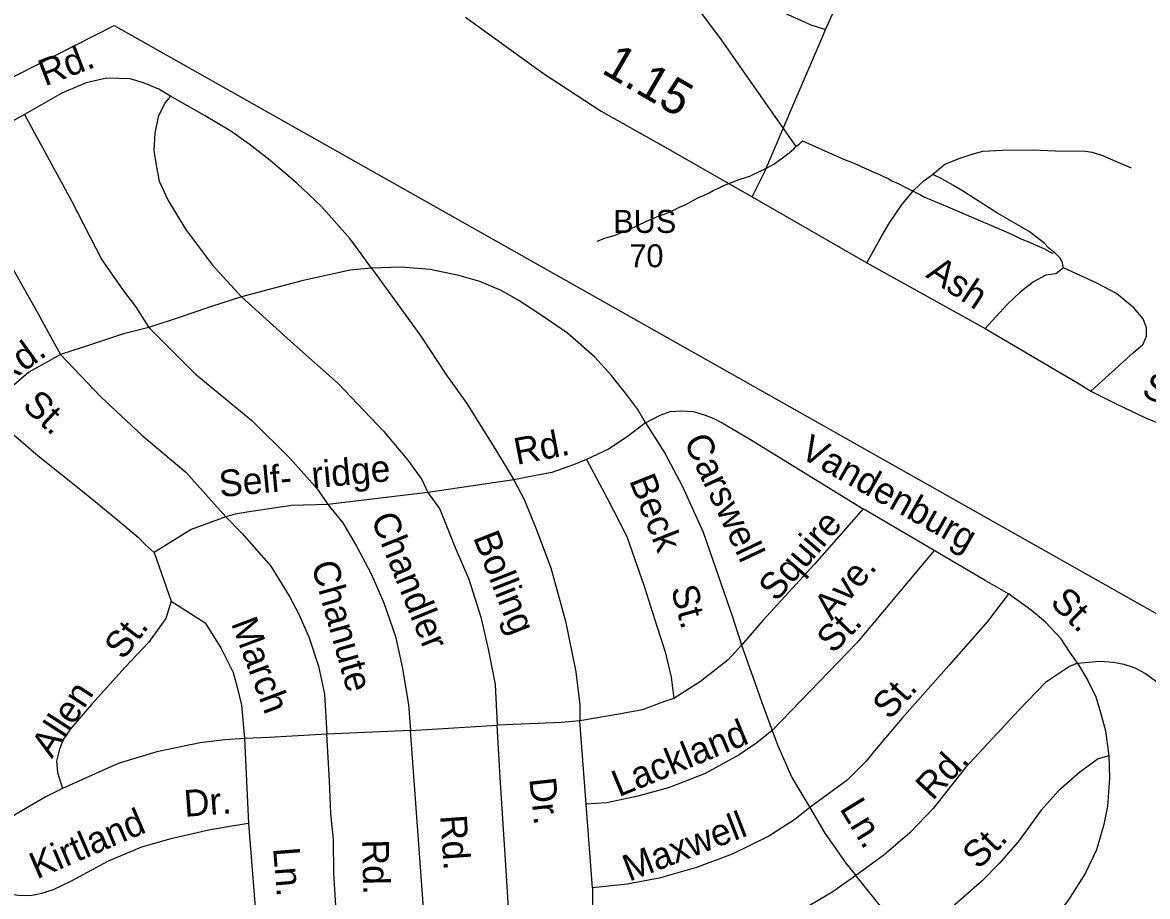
# Model space of a CAD drawing. Extents: x 2206922 to 2357709, y 510027 to 673830.
# Drawn here: x 2311623 to 2315643, y 587707 to 590828 of the extents above; entities that cross this region are included whole.
import ezdxf

# ---------------------------------------------------------------- set-up
doc = ezdxf.new("R2010")
doc.units = 0
for name, color, linetype in [('Exist Boundary Land Use Reservation Military US Department of Defense', 7, 'Continuous'), ('Exist Hydrographic Misc Water Feature', 7, 'Continuous'), ('Exist Road Non-System Type 51', 7, 'Continuous'), ('Exist Road Non-System Type 51 Label', 7, 'Continuous'), ('Exist Road Primary US Attributed', 7, 'Continuous'), ('Exist Road Primary US Label', 7, 'Continuous'), ('Exist Road Primary US Mileage Tenths English Label', 7, 'Continuous')]:
    doc.layers.add(name, color=color, linetype=linetype)

msp = doc.modelspace()

# ---------------------------------------------------------------- linework, layer by layer
at = {"layer": 'Exist Boundary Land Use Reservation Military US Department of Defense'}
for p, q in [((2311022.5, 590345.7), (2311950.7, 590818.3)), ((2311950.7, 590818.3), (2313732.6, 589813.1)), ((2313732.6, 589813.1), (2316266.1, 588383.9))]:
    msp.add_line(p, q, dxfattribs=at)
at = {"layer": 'Exist Hydrographic Misc Water Feature'}
for points in [[(2313649.8, 591417.2), (2313694.3, 591357.8), (2313812, 591191.2), (2313903.3, 591056.2), (2314118.8, 590766.7), (2314386.4, 590385.8)], [(2314386.4, 590385.8), (2314398.5, 590394.1), (2314410.2, 590406.1), (2314532.8, 590351.5), (2314562.9, 590337.7), (2314589, 590328.1), (2314633.2, 590308.4), (2314647.2, 590302.7), (2314659.3, 590296.8), (2314685.3, 590285.2), (2314699.3, 590279), (2314715.5, 590271.3), (2314719.8, 590269.4), (2314729.4, 590263.5), (2314751.6, 590253.7), (2314773.9, 590241.9), (2314812.3, 590222.3), (2314831.9, 590212.8), (2314845.9, 590204.6), (2314870.1, 590194.9), (2314892.4, 590185.5), (2314912.3, 590177.6), (2315028.8, 590126.8), (2315042.7, 590121.1), (2315077, 590107.4), (2315157, 590072.2), (2315173.6, 590064.5), (2315185.5, 590058.6), (2315199.2, 590052.9), (2315211.5, 590047), (2315271.8, 590021.7), (2315304.2, 590003.9)], [(2313676.5, 590048.1), (2313704.2, 590058.6), (2313740.2, 590068.9), (2313765.9, 590079.3), (2313795.8, 590091.4), (2313817.6, 590101.9), (2313849.7, 590118.2), (2313875.2, 590128.5), (2313897.3, 590138.6), (2313923.4, 590146.9), (2313947.1, 590157.1), (2313970.7, 590169.3), (2313990.8, 590177.6), (2314016.7, 590192), (2314036.5, 590202), (2314056.2, 590210.4), (2314076.3, 590220.7), (2314090.3, 590228.7), (2314104.2, 590234.8), (2314122.1, 590243), (2314140.1, 590251.3), (2314155.9, 590257.4), (2314184, 590267.8), (2314210, 590276.1), (2314221.3, 590280), (2314273, 590304.7), (2314281.4, 590308.7), (2314307, 590323.1), (2314338.8, 590345.1), (2314362.6, 590363.4), (2314378.6, 590377.6), (2314386.4, 590385.8)]]:
    msp.add_lwpolyline(points, dxfattribs=at)
at = {"layer": 'Exist Road Non-System Type 51'}
for p, q in [((2311629.8, 590500.3), (2311365.3, 590353.8)), ((2313378.1, 589195.7), (2313070.9, 589150.5)), ((2313070.9, 589150.5), (2312714.1, 589106.9)), ((2314880.9, 588943.1), (2314627, 589091.3)), ((2312093.5, 588936), (2312153.7, 588762.1)), ((2313008.9, 588299.9), (2313319.3, 588319.3)), ((2313636.8, 588037), (2313613.8, 588335.2)), ((2312416.4, 588271.7), (2312430.5, 587968.2)), ((2313008.9, 588299.9), (2312710.9, 588287.6)), ((2313075.1, 587402.7), (2313008.9, 588299.9)), ((2313659.7, 587738.8), (2313636.8, 588037)), ((2312430.5, 587968.2), (2312456.9, 587638.2)), ((2314784.8, 587555.3), (2314600.5, 587782)), ((2313659.7, 587738.8), (2313658.8, 587443.2))]:
    msp.add_line(p, q, dxfattribs=at)
for points in [[(2313253.8, 592329.8), (2313549.3, 591913.1), (2313906.9, 591400.9), (2314094.8, 591131.1), (2314164, 591034.6), (2314206, 590981.2), (2314237.8, 590944.8), (2314268.5, 590913), (2314308.2, 590885.8), (2314357, 590857.4), (2314439.9, 590819.9), (2314492.1, 590804)], [(2314492.1, 590804), (2314523.9, 590873.3), (2314551.1, 590926.7), (2314572.7, 590959.6), (2314594.3, 590989.1), (2314631.7, 591028.9), (2314682.8, 591076.6), (2314745.3, 591122), (2314814.5, 591167.5), (2314899.6, 591224.3), (2315041.5, 591326.5), (2315114.8, 591378.2)], [(2314229.6, 590206.1), (2314275.3, 590296.3), (2314375.2, 590531.4), (2314483, 590780.1), (2314492.1, 590804)], [(2312151.8, 590565.6), (2312109.5, 590590.3), (2312054.9, 590613.2), (2312007.2, 590627.3), (2311922.6, 590629.1), (2311850.3, 590613.2), (2311763.9, 590576.2), (2311629.8, 590500.3)], [(2312151.8, 590565.6), (2312132.4, 590542.6), (2312107.8, 590491.5), (2312095.4, 590433.2), (2312091.9, 590371.5), (2312100.7, 590318.5), (2312111.3, 590262.1), (2312143, 590193.3), (2312204.8, 590090.9), (2312301.7, 589962.1), (2312405.8, 589849.2)], [(2312869.6, 589951.5), (2312832.6, 590002.7), (2312793.8, 590055.6), (2312689.7, 590172.1), (2312603.3, 590255), (2312508.1, 590336.2), (2312432.3, 590394.4), (2312367, 590440.3), (2312273.5, 590496.8), (2312151.8, 590565.6)], [(2311629.8, 590500.3), (2311797.4, 590191.5), (2311906.7, 589981.5), (2311984.3, 589870.3), (2312026.6, 589813.9), (2312074.2, 589739.8)], [(2314874.3, 590285.1), (2314918.6, 590322.6), (2314969.7, 590343), (2315015.7, 590358.4), (2315054.8, 590368.6), (2315126.3, 590372), (2315233.6, 590373.7), (2315313.6, 590370.3), (2315420.9, 590368.6), (2315444.8, 590365.2), (2315482.2, 590353.3), (2315528.2, 590332.8), (2315584.4, 590309)], [(2311365.3, 590353.8), (2311457, 590186.2), (2311546.9, 590022.1), (2311677.5, 589790.9), (2311730.4, 589693.9), (2311758.6, 589642.7)], [(2314640.3, 589969.7), (2314693, 590066.8), (2314721.1, 590113), (2314763.6, 590176.1), (2314809.3, 590231.3), (2314843.7, 590263), (2314874.3, 590285.1)], [(2315342.6, 589952.9), (2315337.5, 589975), (2315330.7, 589987), (2315313.6, 590004), (2315289.8, 590022.7), (2315272.8, 590041.5), (2315220, 590082.4), (2315104.2, 590148.8), (2314981.6, 590227.2), (2314949.5, 590245.9), (2314907.8, 590269.9), (2314878.1, 590284.2), (2314874.3, 590285.1)], [(2312869.6, 589951.5), (2312794, 589944.3), (2312620.6, 589906.5), (2312405.8, 589849.2)], [(2313849.3, 589398.3), (2313821, 589446), (2313785.8, 589493.6), (2313727.6, 589567.7), (2313667.2, 589634.5), (2313570.6, 589719.5), (2313479.7, 589780.6), (2313396.9, 589835.1), (2313332.8, 589870.9), (2313256.5, 589904), (2313182.4, 589925.2), (2313080.1, 589946.1), (2312975.4, 589955), (2312869.6, 589951.5)], [(2312869.6, 589951.5), (2313044.2, 589711.5), (2313137.7, 589568.6), (2313210, 589468), (2313244.4, 589414.2), (2313317, 589297.1), (2313378.1, 589195.7)], [(2315342.6, 589952.9), (2315315.4, 589930.7), (2315279.6, 589925.6), (2315235.3, 589901.8), (2315187.6, 589866), (2315140, 589820), (2315062.6, 589736.1)], [(2315439.7, 589511.6), (2315592.9, 589649.6), (2315627.6, 589679.7), (2315639.3, 589707.8), (2315639.1, 589737.8), (2315626.8, 589769.7), (2315594.4, 589809.2), (2315531.7, 589860.5), (2315461.4, 589897.8), (2315342.6, 589952.9)], [(2312405.8, 589849.2), (2312298.1, 589813.7), (2312182.5, 589774.6), (2312074.2, 589739.8)], [(2312405.8, 589849.2), (2312592.7, 589679.8), (2312750.7, 589538.7), (2312912.4, 589368.6), (2312999.6, 589265.7), (2313050.2, 589196.1), (2313070.9, 589150.5)], [(2312074.2, 589739.8), (2311984.3, 589716.8), (2311873.2, 589679.8), (2311758.6, 589642.7)], [(2312074.2, 589739.8), (2312240, 589573.9), (2312442.3, 589407.6), (2312579.7, 589271.1), (2312677.1, 589161.6), (2312714.1, 589106.9)], [(2311758.6, 589642.7), (2311712.7, 589616.3), (2311645.7, 589579.2), (2311575.2, 589519.2), (2311495.8, 589438)], [(2311758.6, 589642.7), (2311901.4, 589492.7), (2312049.6, 589355.1), (2312206.6, 589223), (2312350, 589062.8)], [(2311495.8, 589438), (2311679.4, 589281), (2311830.8, 589159.9), (2311949.8, 589063), (2312036.6, 588990.3), (2312060.8, 588964), (2312093.5, 588936)], [(2313849.3, 589398.3), (2313901.1, 589426.5), (2313937.1, 589439), (2313977.1, 589441.6), (2314020.2, 589439), (2314062.7, 589426.6), (2314092.6, 589414.2), (2314122.6, 589398.3), (2314218.1, 589342.7), (2314627, 589091.3)], [(2313849.3, 589398.3), (2313784, 589348.9), (2313717, 589304.8), (2313637.6, 589267.8)], [(2313849.3, 589398.3), (2313917.5, 589290.1), (2313979.8, 589174.2), (2314055.6, 589008.4), (2314099.7, 588881.3), (2314159.6, 588706.6), (2314179, 588646.6), (2314187, 588621.1), (2314192.3, 588605.2)], [(2313637.6, 589267.8), (2313591.8, 589248.4), (2313513.7, 589221.2), (2313426, 589204.3), (2313378.1, 589195.7)], [(2313637.6, 589267.8), (2313711.7, 589130.1), (2313782.2, 588992.5), (2313844, 588816), (2313889.8, 588673.1), (2313918.9, 588580.5), (2313940.1, 588490.5), (2313950.7, 588414.6)], [(2313378.1, 589195.7), (2313417.2, 589123.1), (2313459.5, 589017.2), (2313510.7, 588881.3), (2313563.6, 588690.8), (2313599.7, 588509.9), (2313613.8, 588391.7), (2313613.8, 588335.2)], [(2313070.9, 589150.5), (2313113.5, 589090.8), (2313168.5, 588953.7), (2313217.9, 588840.7), (2313260.2, 588704.9), (2313287.6, 588585.8), (2313312.3, 588464), (2313319.3, 588319.3)], [(2312714.1, 589106.9), (2312583.5, 589103.2), (2312497.7, 589090.2), (2312432.5, 589081.2), (2312382.7, 589072.6), (2312350, 589062.8)], [(2312714.1, 589106.9), (2312767, 589041.6), (2312816.4, 588958.7), (2312869.3, 588859.9), (2312913.4, 588755.8), (2312955.7, 588635.8), (2312979, 588527.5), (2313001.9, 588393.4), (2313008.9, 588299.9)], [(2314627, 589091.3), (2314453.3, 588894.6), (2314268.1, 588693.4), (2314192.3, 588605.2)], [(2312350, 589062.8), (2312225.3, 589017.5), (2312093.5, 588936)], [(2312350, 589062.8), (2312406.8, 589005.3), (2312510, 588886.6), (2312576.6, 588778.7), (2312610.1, 588715.2), (2312647.1, 588630.5), (2312680.6, 588529.9), (2312701.8, 588429.3), (2312710.9, 588287.6)], [(2314880.9, 588943.1), (2314605.8, 588614.9), (2314301.6, 588299.9)], [(2315145.5, 588787.8), (2315062.6, 588835.5), (2314880.9, 588943.1)], [(2312153.7, 588762.1), (2312135.5, 588699.5), (2312072.9, 588614.7), (2311990.2, 588525.9), (2311869.7, 588393.4), (2311795.6, 588307), (2311769.2, 588269.9), (2311755.1, 588232.9), (2311744.5, 588190.5), (2311748, 588149.9), (2311765.6, 588093.5)], [(2312153.7, 588762.1), (2312276.1, 588684.1), (2312333.2, 588592.8), (2312375.6, 588507.7), (2312389.8, 588455.2), (2312405.9, 588390.6), (2312416.4, 588271.7)], [(2315145.5, 588787.8), (2315071.4, 588689), (2314933, 588532.3), (2314766.4, 588344.4), (2314673.7, 588234.6), (2314635.8, 588189.6), (2314569, 588122.3), (2314435.6, 588024.7)], [(2315392.4, 588540.8), (2315362.4, 588583.1), (2315334.2, 588627.2), (2315277.7, 588687.2), (2315226.6, 588729.6), (2315145.5, 588787.8)], [(2314192.3, 588605.2), (2314144.1, 588552.5), (2314045.9, 588474.6), (2313950.7, 588414.6)], [(2314192.3, 588605.2), (2314226.7, 588509), (2314263.7, 588403.1), (2314301.6, 588299.9)], [(2315392.4, 588540.8), (2315364.2, 588528.4), (2315278.6, 588471.1), (2315183.4, 588372.3), (2314992.9, 588167.6), (2314876.5, 588021.1), (2314793.6, 587934.7), (2314700.2, 587855.3), (2314600.5, 587782)], [(2315392.4, 588540.8), (2315471.1, 588548.1), (2315522.3, 588544.6), (2315557.6, 588537.5), (2315594.6, 588525.2), (2315635.7, 588503.7), (2315711.6, 588447.3), (2315770.9, 588384), (2315803.3, 588336.1), (2315834.4, 588274.6), (2315848.9, 588215.6), (2315855.6, 588158.2), (2315857.4, 588112.3), (2315845, 588039.9), (2315816.8, 587946.4), (2315760.4, 587812.3), (2315647.5, 587621.7), (2315531.1, 587470), (2315399.7, 587326.2), (2315273, 587206.5), (2315200.4, 587149.7), (2315142.8, 587100)], [(2315392.4, 588540.8), (2315429.4, 588479), (2315457.6, 588420.8), (2315475.3, 588364.3), (2315492.9, 588299), (2315504.6, 588209.3)], [(2313950.7, 588414.6), (2313913.6, 588402.3), (2313837.8, 588374), (2313753.1, 588358.1), (2313613.8, 588335.2)], [(2313613.8, 588335.2), (2313549.4, 588328.1), (2313319.3, 588319.3)], [(2313374.9, 587422.1), (2313351.1, 587800.6), (2313329.9, 588132.3), (2313319.3, 588319.3)], [(2312416.4, 588271.7), (2312345.8, 588266.4), (2312257.7, 588255.8), (2312102.5, 588224), (2311964.9, 588181.7), (2311765.6, 588093.5)], [(2312710.9, 588287.6), (2312504.6, 588275.2), (2312416.4, 588271.7)], [(2312757.6, 587376.2), (2312752.3, 587439.7), (2312749.7, 587509.4), (2312744.4, 587636.5), (2312735.6, 587788.2), (2312733.8, 587911.7), (2312725, 588003.5), (2312719.7, 588119.9), (2312710.9, 588287.6)], [(2314301.6, 588299.9), (2314246.9, 588255.8), (2314183.5, 588213.5), (2314061.8, 588146.4), (2313931.3, 588095.2), (2313821.9, 588065.2), (2313710.8, 588042.3), (2313636.8, 588037)], [(2314301.6, 588299.9), (2314321, 588248.7), (2314372.2, 588132.3), (2314435.6, 588024.7)], [(2315504.6, 588209.3), (2315465.9, 588198.8), (2315400.6, 588151.1), (2315324.8, 588084.1), (2315263, 588015.2), (2315180.2, 587902.3), (2315113.1, 587824.7), (2315051.4, 587762.9), (2314916.2, 587644.4), (2314784.8, 587555.3)], [(2315504.6, 588209.3), (2315506.4, 588129.9), (2315499.4, 588029.4), (2315487, 587964.1), (2315460.6, 587874.1), (2315420, 587789.4), (2315360, 587695.9), (2315293, 587605.9), (2315189, 587498.2), (2315145.5, 587455.6), (2315007, 587336.5)], [(2311765.6, 588093.5), (2311703.9, 588061.7), (2311598.1, 587999.9), (2311506.4, 587934.7), (2311444.7, 587890.5), (2311379.4, 587844.7)], [(2314435.6, 588024.7), (2314382.7, 587982.3), (2314289.3, 587922.3), (2314158.8, 587858.8), (2314031.8, 587811.1), (2313897.8, 587772.3), (2313783.1, 587751.1), (2313659.7, 587738.8)], [(2314435.6, 588024.7), (2314490.3, 587932.9), (2314564.7, 587826.4), (2314600.5, 587782)], [(2312430.5, 587968.2), (2312377.6, 587959.4), (2312288.2, 587944.6), (2312152.6, 587913.2), (2312047.8, 587883.5), (2311926.1, 587832.3), (2311796.5, 587761.5), (2311732.7, 587730.8), (2311691, 587718.3), (2311670.6, 587713.3), (2311649.4, 587709.5), (2311606.9, 587710.6), (2311545.2, 587719.4), (2311488.8, 587737), (2311442.9, 587772.3), (2311379.4, 587844.7)], [(2314600.5, 587782), (2314518.8, 587724.1), (2314381.9, 587642.6), (2314247.8, 587580.9), (2314127.9, 587535), (2314030.9, 587503.2), (2313918, 587476.8), (2313789.3, 587455.6), (2313658.8, 587443.2)]]:
    msp.add_lwpolyline(points, dxfattribs=at)
at = {"layer": 'Exist Road Primary US Attributed'}
msp.add_lwpolyline([(2313205.6, 590848), (2313484, 590646.1), (2313690.1, 590511.5), (2313910.6, 590388), (2314229.6, 590206.1), (2314640.3, 589969.7), (2315062.6, 589736.1), (2315398.4, 589537.7), (2315439.7, 589511.6), (2315530.4, 589466.4), (2315635.7, 589416.2), (2315763.7, 589363.8)], dxfattribs=at)

# ---------------------------------------------------------------- texts
at = {"layer": 'Exist Road Non-System Type 51 Label'}
for s, rotation, p in [('Rd.', 21.1583, (2311703.1, 590599.6)), ('Rd.', 36.0565, (2311554.5, 589525.8)), ('St.', 316.7108, (2311618.7, 589456)), ('Rd.', 10.9091, (2313389, 589248.6)), ('Carswell', 295.2291, (2313984.1, 589333.6)), ('Vandenburg', 330.4264, (2314395.3, 589278.5)), ('Self-  ridge', 5.3954, (2312329.3, 589133.5)), ('Beck', 291.5457, (2313789.7, 589193.1)), ('Chandler', 292.044, (2312866.6, 589057.4)), ('Squire', 49.2328, (2314316.4, 588756.5)), ('Bolling', 291.5024, (2313232, 588989.9)), ('Chanute', 285.8072, (2312654.1, 588892.5)), ('Ave.', 49.2328, (2314514, 588689.5)), ('St.', 285.183, (2313939, 588806.4)), ('St.', 315.6931, (2315290.6, 588753.3)), ('St.', 52.6319, (2311983, 588548.6)), ('March', 290.6028, (2312367, 588683.1)), ('St.', 45.6316, (2314519.3, 588571.1)), ('St.', 47.8025, (2314721.4, 588334.7)), ('Allen', 57.136, (2311727.7, 588197.3)), ('Lackland', 22.4283, (2313753.6, 588061.5)), ('Rd.', 46.8891, (2314874.8, 588046.6)), ('Dr.', 276.362, (2313433.3, 588127.6)), ('Dr.', 4.3945, (2312203, 587991.7)), ('Ln.', 301.6042, (2314540.5, 588021.2)), ('Kirtland', 23.2856, (2311674.2, 587768.2)), ('Rd.', 274.0781, (2313115, 587996)), ('Maxwell', 21.1937, (2313790.6, 587760)), ('St.', 45.2639, (2315039.1, 587800.7)), ('Ln.', 274.574, (2312518.3, 587879.8)), ('Rd.', 271.1298, (2312836.7, 587910.3))]:
    msp.add_text(s, height=95, rotation=rotation, dxfattribs=at).set_placement(p)
at = {"layer": 'Exist Road Primary US Label'}
for s, p in [('BUS', (2313733.5, 590077)), ('70', (2313791.2, 589954.4))]:
    msp.add_text(s, height=82.02, dxfattribs=at).set_placement(p)
for s, rotation, p in [('Ash', 326.3112, (2314847.3, 589921.4)), ('St.', 336.8229, (2315617.9, 589496.1))]:
    msp.add_text(s, height=95, rotation=rotation, dxfattribs=at).set_placement(p)
at = {"layer": 'Exist Road Primary US Mileage Tenths English Label'}
msp.add_text('1.15', height=125, rotation=329.826, dxfattribs=at).set_placement((2313687.6, 590650.8))

doc.saveas('drawing.dxf')
